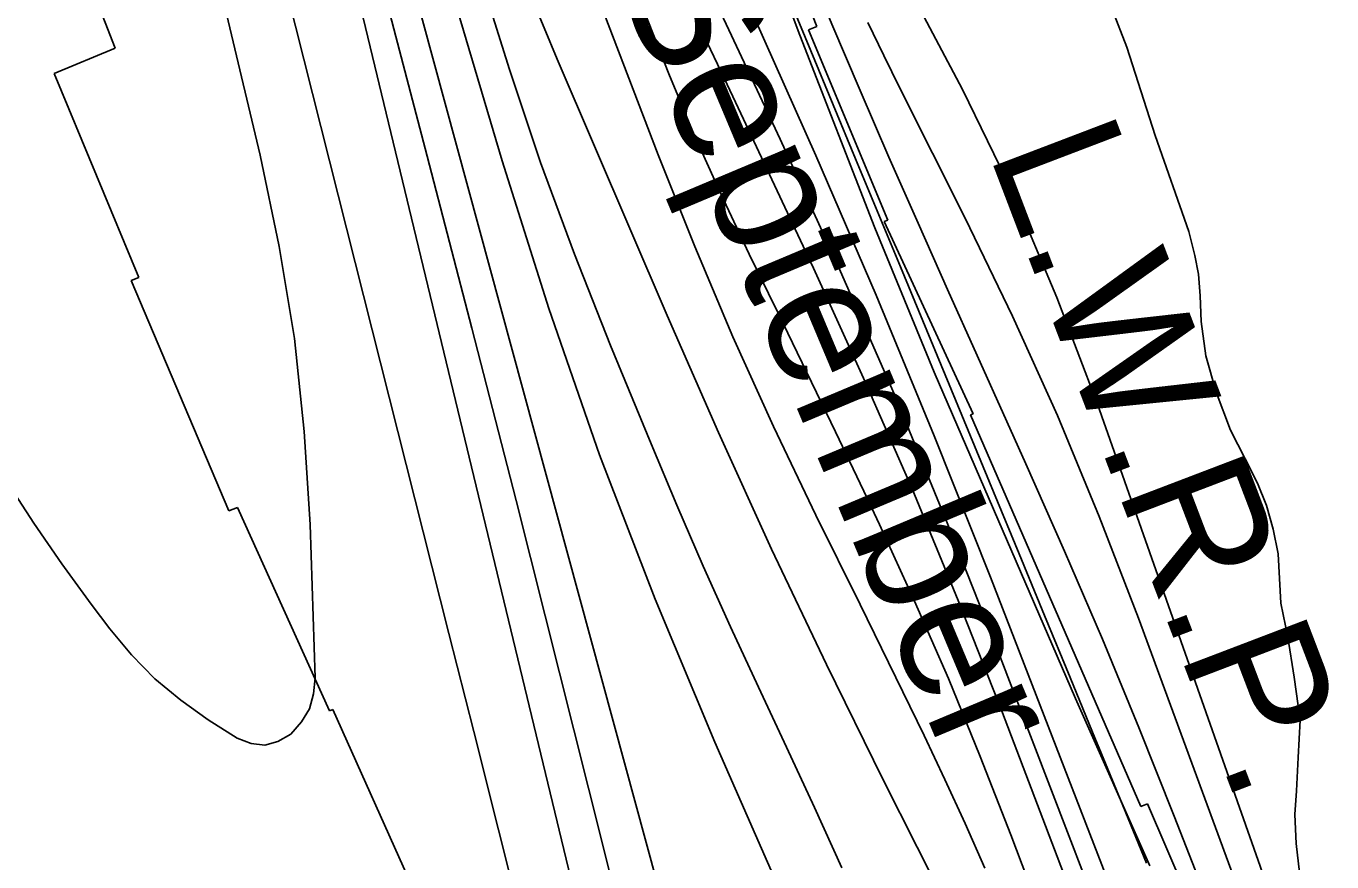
# Model space of a CAD drawing. Extents: x 3598634 to 3636690, y 517270 to 542944.
# Drawn here: x 3632844 to 3633671, y 527737 to 528267 of the extents above; entities that cross this region are included whole.
import ezdxf

# ---------------------------------------------------------------- set-up
doc = ezdxf.new("R2010")
doc.units = 0
for name, color, linetype in [('V-RIVR-EDGE', 7, 'Continuous'), ('V-RIVR-IDEN', 7, 'Continuous'), ('V-RRAP-RVMT', 7, 'Continuous'), ('V-SITE-VEGE', 7, 'Continuous'), ('V-TOPO-DPTH', 7, 'Continuous'), ('V-TOPO-MAJR', 7, 'Continuous'), ('V-TOPO-MINR', 7, 'Continuous'), ('V-TOPO-WATR', 7, 'Continuous'), ('V-TOPO-WATR-IDEN', 7, 'Continuous')]:
    doc.layers.add(name, color=color, linetype=linetype)

msp = doc.modelspace()

# ---------------------------------------------------------------- linework, layer by layer
at = {"layer": 'V-RIVR-EDGE'}
msp.add_lwpolyline([(3633556.01, 527734.73), (3633509.09, 527840.85), (3633419.54, 528047.56), (3633381.77, 528138.95), (3633334.28, 528261), (3633292.28, 528373.23), (3633272.23, 528440.07), (3633229.68, 528579.88), (3633209.55, 528614.85), (3633198.63, 528661.45), (3633159.76, 528800.63), (3633117.79, 528925.73), (3633114.82, 528960.67)], dxfattribs=at)
at = {"layer": 'V-RRAP-RVMT'}
for p, q in [((3633345.09, 528266.59), (3633295.65, 528392.69)), ((3632849.08, 528385.23), (3632900.66, 528252.86)), ((3633339.82, 528264.54), (3633345.09, 528266.59)), ((3633390.09, 528143.92), (3633339.82, 528264.54)), ((3632900.66, 528252.86), (3632861.93, 528236.88)), ((3632861.93, 528236.88), (3632915.53, 528107.61)), ((3633387.67, 528143.01), (3633390.09, 528143.92)), ((3633444.25, 528021.25), (3633387.67, 528143.01)), ((3632915.53, 528107.61), (3632910.64, 528105.65)), ((3632910.64, 528105.65), (3632972.6, 527959.68)), ((3633442.49, 528020.48), (3633444.25, 528021.25)), ((3633550.4, 527772.45), (3633442.49, 528020.48)), ((3632972.6, 527959.68), (3632978.02, 527961.89)), ((3632978.02, 527961.89), (3633036.26, 527833)), ((3633036.26, 527833), (3633038.54, 527833.95)), ((3633038.54, 527833.95), (3633089.31, 527720.34)), ((3633554.59, 527774.14), (3633550.4, 527772.45)), ((3633668.74, 527509.66), (3633554.59, 527774.14))]:
    msp.add_line(p, q, dxfattribs=at)
at = {"layer": 'V-SITE-VEGE'}
for p, q in [((3633541.5, 528253.43), (3633531.99, 528277.9)), ((3633559.48, 528197.6), (3633541.5, 528253.43)), ((3633580.7, 528136.75), (3633559.48, 528197.6)), ((3633584.59, 528121.54), (3633580.7, 528136.75)), ((3633586.91, 528109.64), (3633584.59, 528121.54)), ((3633587.94, 528095.96), (3633586.91, 528109.64)), ((3633588.64, 528079.59), (3633587.94, 528095.96)), ((3633591.49, 528058.03), (3633588.64, 528079.59)), ((3633598.14, 528034.96), (3633591.49, 528058.03)), ((3633607.1, 528010.74), (3633598.14, 528034.96)), ((3633616.58, 527992.58), (3633607.1, 528010.74)), ((3633624.37, 527977.33), (3633616.58, 527992.58)), ((3633629.98, 527963.1), (3633624.37, 527977.33)), ((3633634.27, 527948.17), (3633629.98, 527963.1)), ((3633637.37, 527932.53), (3633634.27, 527948.17)), ((3633639.13, 527901.27), (3633637.37, 527932.53)), ((3633643.59, 527879.75), (3633639.13, 527901.27)), ((3633647.48, 527854.32), (3633643.59, 527879.75)), ((3633651.41, 527827.15), (3633647.48, 527854.32)), ((3633650.15, 527803.47), (3633651.41, 527827.15)), ((3633648.96, 527782.35), (3633650.15, 527803.47)), ((3633647.88, 527767.27), (3633648.96, 527782.35)), ((3633648.89, 527749.02), (3633647.88, 527767.27)), ((3633650.98, 527730.67), (3633648.89, 527749.02))]:
    msp.add_line(p, q, dxfattribs=at)
at = {"layer": 'V-TOPO-DPTH'}
for points in [[(3633572.35, 527614.8), (3633455.09, 527917.69), (3633419.47, 528007.29), (3633382.8, 528096.44), (3633344.52, 528184.91), (3633305.19, 528272.94), (3633235.77, 528424.61), (3633230.47, 528436.52), (3633225.33, 528448.49), (3633220.43, 528460.57), (3633215.69, 528472.71), (3633211.17, 528484.94), (3633206.76, 528497.21), (3633202.54, 528509.54), (3633198.43, 528521.91), (3632958.61, 529262.75)], [(3632958.61, 529262.75), (3633198.43, 528521.91), (3633202.54, 528509.54), (3633206.76, 528497.21), (3633211.17, 528484.94), (3633215.69, 528472.71), (3633220.43, 528460.57), (3633225.33, 528448.49), (3633230.47, 528436.52), (3633235.77, 528424.61), (3633305.19, 528272.94), (3633344.52, 528184.91), (3633382.8, 528096.44), (3633419.47, 528007.29), (3633455.09, 527917.69), (3633572.35, 527614.8)], [(3632897.82, 529246.72), (3632910.71, 529205.8), (3632929.37, 529145.25), (3632951.36, 529073.97), (3632973.37, 529002.7), (3632995.41, 528931.45), (3633017.48, 528860.2), (3633129.46, 528498.91), (3633140.25, 528465.25), (3633151.48, 528431.74), (3633163.36, 528398.45), (3633175.68, 528365.32), (3633244.64, 528185.17), (3633267.74, 528127.29), (3633291.91, 528069.88), (3633317.69, 528013.18), (3633344.55, 527956.95), (3633372.55, 527900.39), (3633386.14, 527872.76), (3633399.65, 527845.08), (3633413.01, 527817.33), (3633426.29, 527789.54), (3633439.12, 527761.56), (3633451.48, 527733.37)], [(3633451.48, 527733.37), (3633439.12, 527761.56), (3633426.29, 527789.54), (3633413.01, 527817.33), (3633399.65, 527845.08), (3633386.14, 527872.76), (3633372.55, 527900.39), (3633344.55, 527956.95), (3633317.69, 528013.18), (3633291.91, 528069.88), (3633267.74, 528127.29), (3633244.64, 528185.17), (3633175.68, 528365.32), (3633163.36, 528398.45), (3633151.48, 528431.74), (3633140.25, 528465.25), (3633129.46, 528498.91), (3633017.48, 528860.2), (3632995.41, 528931.45), (3632973.37, 529002.7), (3632951.36, 529073.97), (3632929.37, 529145.25), (3632910.71, 529205.8), (3632897.82, 529246.72)], [(3633622.32, 527636.11), (3633571.52, 527766.23), (3633549.05, 527822.47), (3633526, 527878.46), (3633502.07, 527934.09), (3633477.55, 527989.47), (3633465.43, 528016.29), (3633446.61, 528058.1), (3633427.88, 528099.96), (3633409.3, 528141.89), (3633390.81, 528183.85), (3633372.61, 528225.94), (3633354.71, 528268.15), (3633337.25, 528310.55), (3633320.08, 528353.07), (3633291.96, 528423.78), (3633284.6, 528442.7), (3633277.41, 528461.68), (3633270.51, 528480.77), (3633263.78, 528499.93), (3633055.43, 529107.59), (3633043.23, 529143.24), (3633031.07, 529178.9), (3633018.96, 529214.58)], [(3633018.96, 529214.58), (3633031.07, 529178.9), (3633043.23, 529143.24), (3633055.43, 529107.59), (3633263.78, 528499.93), (3633270.51, 528480.77), (3633277.41, 528461.68), (3633284.6, 528442.7), (3633291.96, 528423.78), (3633320.08, 528353.07), (3633337.25, 528310.55), (3633354.71, 528268.15), (3633372.61, 528225.94), (3633390.81, 528183.85), (3633409.3, 528141.89), (3633427.88, 528099.96), (3633446.61, 528058.1), (3633465.43, 528016.29), (3633477.55, 527989.47), (3633502.07, 527934.09), (3633526, 527878.46), (3633549.05, 527822.47), (3633571.52, 527766.23), (3633622.32, 527636.11)], [(3633669.76, 527610.43), (3633522.89, 528027.32), (3633497.07, 528094.96), (3633468.97, 528161.56), (3633437.45, 528226.62), (3633403.65, 528290.64)], [(3633236.2, 528275.31), (3633251.41, 528236.51), (3633267.38, 528198.04), (3633284.48, 528160.06), (3633302.33, 528122.4), (3633320.66, 528084.95), (3633338.86, 528047.44), (3633356.88, 528009.83), (3633374.78, 527972.17), (3633384.79, 527950.98), (3633407.01, 527902.43), (3633428.43, 527853.54), (3633448.67, 527804.15), (3633468.11, 527754.42), (3633516.98, 527624.85)], [(3633516.98, 527624.85), (3633468.11, 527754.42), (3633448.67, 527804.15), (3633428.43, 527853.54), (3633407.01, 527902.43), (3633384.79, 527950.98), (3633374.78, 527972.17), (3633356.88, 528009.83), (3633338.86, 528047.44), (3633320.66, 528084.95), (3633302.33, 528122.4), (3633284.48, 528160.06), (3633267.38, 528198.04), (3633251.41, 528236.51), (3633236.2, 528275.31)], [(3633268.77, 528270.46), (3633277.68, 528252), (3633286.51, 528233.49), (3633295.27, 528214.96), (3633342.98, 528113.46), (3633374.77, 528043.82), (3633405.49, 527973.73), (3633434.62, 527902.96), (3633462.7, 527831.74), (3633534.41, 527643.64)], [(3633534.41, 527643.64), (3633462.7, 527831.74), (3633434.62, 527902.96), (3633405.49, 527973.73), (3633374.77, 528043.82), (3633342.98, 528113.46), (3633295.27, 528214.96), (3633286.51, 528233.49), (3633277.68, 528252), (3633268.77, 528270.46)]]:
    msp.add_lwpolyline(points, dxfattribs=at)
at = {"layer": 'V-TOPO-MAJR'}
for points in [[(3633228.81, 527563.17), (3633038.65, 528350.99), (3633036.73, 528358.86), (3633034.79, 528366.73), (3633032.81, 528374.59), (3633030.81, 528382.45), (3633027.09, 528396.89), (3633026.58, 528398.78), (3633026.41, 528399.41), (3633019.94, 528422.14), (3633016.47, 528434.11), (3633012.93, 528446.07), (3633009.29, 528457.99), (3633005.58, 528469.89), (3632776.18, 529193.57), (3632768.02, 529218.85)], [(3633452.13, 527660.42), (3633386.99, 527789.64), (3633351.19, 527862.35), (3633316.3, 527935.49), (3633282.78, 528009.26), (3633250.18, 528083.46), (3633180.64, 528245.81), (3633172.26, 528265.66), (3633164.04, 528285.57)]]:
    msp.add_lwpolyline(points, dxfattribs=at)
at = {"layer": 'V-TOPO-MINR'}
for points in [[(3633572.35, 527614.8), (3633455.09, 527917.69), (3633419.47, 528007.29), (3633382.8, 528096.44), (3633344.52, 528184.91), (3633305.19, 528272.94), (3633235.77, 528424.61), (3633230.47, 528436.52), (3633225.33, 528448.49), (3633220.43, 528460.57), (3633215.69, 528472.71), (3633211.17, 528484.94), (3633206.76, 528497.21), (3633202.54, 528509.54), (3633198.43, 528521.91), (3632958.61, 529262.75)], [(3632818.32, 529252.62), (3632843.58, 529172.3), (3632857.64, 529126.73), (3632871.39, 529081.06), (3632884.64, 529035.25), (3632897.57, 528989.35), (3633049.23, 528439.86), (3633053.75, 528423.44), (3633058.26, 528407.02), (3633062.75, 528390.6), (3633067.22, 528374.17), (3633251.28, 527696.91)], [(3633451.48, 527733.37), (3633439.12, 527761.56), (3633426.29, 527789.54), (3633413.01, 527817.33), (3633399.65, 527845.08), (3633386.14, 527872.76), (3633372.55, 527900.39), (3633344.55, 527956.95), (3633317.69, 528013.18), (3633291.91, 528069.88), (3633267.74, 528127.29), (3633244.64, 528185.17), (3633175.68, 528365.32), (3633163.36, 528398.45), (3633151.48, 528431.74), (3633140.25, 528465.25), (3633129.46, 528498.91), (3633017.48, 528860.2), (3632995.41, 528931.45), (3632973.37, 529002.7), (3632951.36, 529073.97), (3632929.37, 529145.25), (3632910.71, 529205.8), (3632897.82, 529246.72)], [(3633554.07, 527736.62), (3633538.98, 527772.97), (3633523.97, 527809.36), (3633521.68, 527814.94), (3633505.57, 527854.14), (3633489.44, 527893.33), (3633473.28, 527932.51), (3633457.08, 527971.67), (3633426.35, 528045.89), (3633398.03, 528114.3), (3633369.71, 528182.7), (3633341.37, 528251.1), (3633313.04, 528319.5), (3633280.04, 528399.16), (3633268.44, 528427.82), (3633257.16, 528456.6), (3633246.35, 528485.56), (3633235.85, 528514.64), (3633182.89, 528665.26), (3633146.43, 528769.83), (3633110.35, 528874.54), (3633074.85, 528979.44), (3633039.72, 529084.47), (3632984.84, 529250.08)], [(3633352.51, 527649.07), (3633280.52, 527813.08), (3633242.77, 527903.71), (3633207.34, 527995.18), (3633175.39, 528087.93), (3633145.76, 528181.53), (3633090.51, 528368.24), (3633084.03, 528390.35), (3633077.64, 528412.48), (3633071.37, 528434.65), (3633065.18, 528456.84), (3633001.41, 528688.08), (3632974.08, 528785.16), (3632946.06, 528882.03), (3632917.01, 528978.6), (3632887.28, 529074.97), (3632833.89, 529244.79)], [(3633361.04, 527733.5), (3633343.6, 527771.81), (3633325.91, 527810), (3633308.06, 527848.12), (3633290.38, 527886.31), (3633273.09, 527924.68), (3633256.38, 527963.31), (3633240.07, 528002.1), (3633214.4, 528064.49), (3633191.66, 528122.29), (3633170.12, 528180.5), (3633150.38, 528239.35), (3633131.85, 528298.63), (3633104.01, 528392.7), (3633100.33, 528405.26), (3633096.7, 528417.84), (3633093.13, 528430.45), (3633089.62, 528443.06), (3633059.82, 528551.18), (3633041.09, 528617.75), (3633021.89, 528684.19), (3633001.97, 528750.43), (3632981.59, 528816.52), (3632849.47, 529236.96)], [(3633158.98, 527695.52), (3633143.36, 527757.69), (3633127.71, 527819.85), (3633112.03, 527882.01), (3632998.55, 528331.51), (3632991.37, 528359.42), (3632984.03, 528387.28), (3632976.44, 528415.08), (3632968.68, 528442.83), (3632906.1, 528662.98), (3632878.37, 528758.59), (3632849.96, 528854), (3632820.54, 528949.1), (3632790.45, 529044), (3632735.55, 529214.02)], [(3632815.67, 529206.64), (3632823.36, 529180.86), (3632830.93, 529155.06), (3632838.35, 529129.2), (3632845.66, 529103.32), (3633036.92, 528418.1), (3633039.11, 528410.17), (3633041.28, 528402.24), (3633043.4, 528394.3), (3633045.5, 528386.35), (3633098.29, 528184.36), (3633126.56, 528075.37), (3633154.56, 527966.3), (3633182.16, 527857.13), (3633209.48, 527747.89), (3633260.34, 527542.95)], [(3632832, 527978.31), (3632848.94, 527951.9), (3632866.81, 527926.1), (3632885.28, 527900.71), (3632897.18, 527884.95), (3632910.96, 527868.61), (3632925.77, 527853.38), (3632942.12, 527839.82), (3632959.5, 527827.37), (3632977.77, 527815.72), (3632986.62, 527812.38), (3632995.29, 527811.32), (3633003.71, 527813.68), (3633011.95, 527818.33), (3633018.59, 527826), (3633023.64, 527834.37), (3633026.28, 527843.78), (3633027.33, 527853.88), (3633024.03, 527951.05), (3633020.24, 528010.1), (3633014.11, 528068.84), (3633004.45, 528127.1), (3632992.45, 528185.05), (3632950.73, 528359.82)], [(3633558.75, 527613.24), (3633460.28, 527870.08), (3633427.75, 527952.21), (3633394.06, 528033.85), (3633358.6, 528114.74), (3633321.96, 528195.12), (3633255.15, 528337.58)], [(3633669.76, 527610.43), (3633522.89, 528027.32), (3633497.07, 528094.96), (3633468.97, 528161.56), (3633437.45, 528226.62), (3633403.65, 528290.64)], [(3633516.98, 527624.85), (3633468.11, 527754.42), (3633448.67, 527804.15), (3633428.43, 527853.54), (3633407.01, 527902.43), (3633384.79, 527950.98), (3633374.78, 527972.17), (3633356.88, 528009.83), (3633338.86, 528047.44), (3633320.66, 528084.95), (3633302.33, 528122.4), (3633284.48, 528160.06), (3633267.38, 528198.04), (3633251.41, 528236.51), (3633236.2, 528275.31)], [(3633534.41, 527643.64), (3633462.7, 527831.74), (3633434.62, 527902.96), (3633405.49, 527973.73), (3633374.77, 528043.82), (3633342.98, 528113.46), (3633295.27, 528214.96), (3633286.51, 528233.49), (3633277.68, 528252), (3633268.77, 528270.46)], [(3633647.94, 527622.53), (3633548.84, 527891.8), (3633523.89, 527956.24), (3633497.51, 528020.06), (3633468.99, 528082.96), (3633439.05, 528145.24), (3633397.79, 528227.47), (3633387.51, 528248.22), (3633377.36, 528269.03)]]:
    msp.add_lwpolyline(points, dxfattribs=at)
at = {"layer": 'V-TOPO-WATR'}
msp.add_lwpolyline([(3633622.32, 527636.11), (3633571.52, 527766.23), (3633549.05, 527822.47), (3633526, 527878.46), (3633502.07, 527934.09), (3633477.55, 527989.47), (3633465.43, 528016.29), (3633446.61, 528058.1), (3633427.88, 528099.96), (3633409.3, 528141.89), (3633390.81, 528183.85), (3633372.61, 528225.94), (3633354.71, 528268.15), (3633337.25, 528310.55), (3633320.08, 528353.07), (3633291.96, 528423.78), (3633284.6, 528442.7), (3633277.41, 528461.68), (3633270.51, 528480.77), (3633263.78, 528499.93), (3633055.43, 529107.59), (3633043.23, 529143.24), (3633031.07, 529178.9), (3633018.96, 529214.58)], dxfattribs=at)

# ---------------------------------------------------------------- texts
at = {"layer": 'V-RIVR-IDEN'}
msp.add_text('September', height=83, rotation=292.80317, dxfattribs=at).set_placement((3633217.12, 528298.84))
at = {"layer": 'V-TOPO-WATR-IDEN'}
msp.add_text('L.W.R.P.', height=83, rotation=290.88275, dxfattribs=at).set_placement((3633453.7, 528186.71))

doc.saveas('drawing.dxf')
